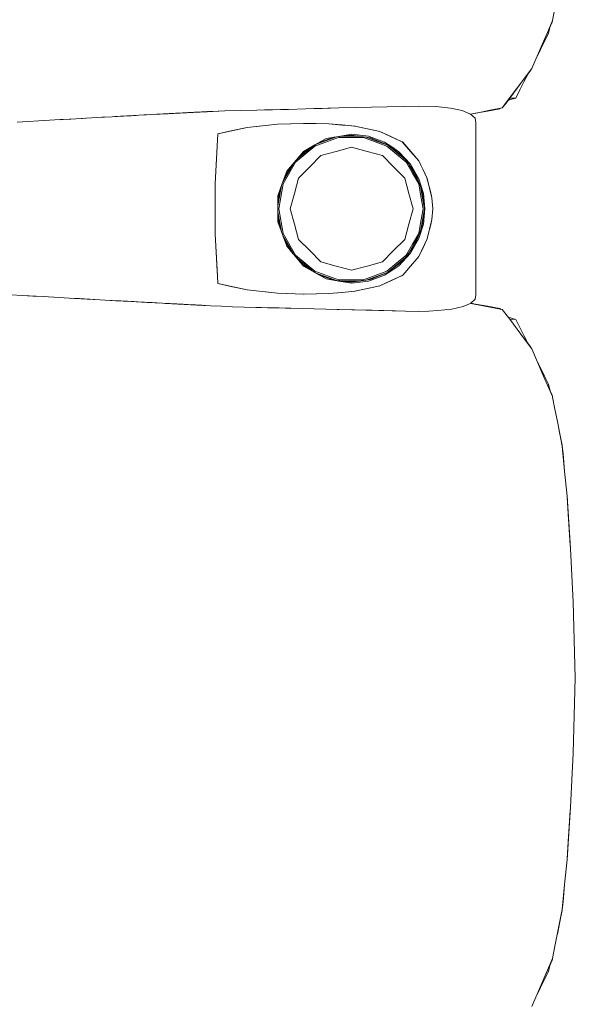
# Model space of a CAD drawing. Header units: millimetres. Extents: x -261 to 187, y -214 to 106.
# Tile 739 of 1056: x -203.131 to -202.776, y 7.334 to 7.965. Entities that reach past the tile are written whole.
import ezdxf

# ---------------------------------------------------------------- set-up
doc = ezdxf.new("R2010")
doc.units = ezdxf.units.MM
doc.header["$LTSCALE"] = 0.005
doc.header["$MEASUREMENT"] = 0
doc.layers.add('IFC-Elemento de mobília-Contorno', color=9, linetype='Continuous', lineweight=5)

msp = doc.modelspace()

# ---------------------------------------------------------------- linework, layer by layer
at = {"layer": 'IFC-Elemento de mobília-Contorno', "lineweight": 5}
for p, q in [((-202.79016, 7.96457), (-202.78861, 7.97241)), ((-202.79347, 7.95687), (-202.79016, 7.96457)), ((-202.79189, 7.9602), (-202.79046, 7.96345)), ((-202.79046, 7.96345), (-202.7903, 7.96424)), ((-202.79678, 7.94918), (-202.79347, 7.95687)), ((-202.79535, 7.95111), (-202.79271, 7.9563)), ((-202.79271, 7.9563), (-202.79175, 7.96089)), ((-202.798, 7.94591), (-202.79535, 7.95111)), ((-202.79799, 7.94593), (-202.79535, 7.95111)), ((-202.8034, 7.93379), (-202.79678, 7.94918)), ((-202.80026, 7.94109), (-202.79799, 7.94593)), ((-202.80009, 7.94149), (-202.79678, 7.94918)), ((-202.80008, 7.94151), (-202.798, 7.94591)), ((-202.82235, 7.90845), (-202.8034, 7.93379)), ((-202.80605, 7.93008), (-202.804, 7.93263)), ((-202.804, 7.93263), (-202.80362, 7.9335)), ((-202.81288, 7.92112), (-202.80814, 7.92746)), ((-202.81117, 7.92001), (-202.80853, 7.9252)), ((-202.8105, 7.92429), (-202.80814, 7.92746)), ((-202.80853, 7.9252), (-202.8059, 7.93038)), ((-202.8059, 7.93038), (-202.80578, 7.93061)), ((-202.82235, 7.90845), (-202.81288, 7.92112)), ((-202.81761, 7.91478), (-202.81288, 7.92112)), ((-202.8138, 7.91483), (-202.81117, 7.92001)), ((-202.81288, 7.92112), (-202.8105, 7.92429)), ((-202.81998, 7.91162), (-202.81761, 7.91478)), ((-202.81858, 7.91349), (-202.8138, 7.91483)), ((-202.81762, 7.91478), (-202.8138, 7.91483)), ((-203.04373, 7.9044), (-203.02317, 7.90549)), ((-203.03011, 7.90512), (-203.02317, 7.90549)), ((-203.02591, 7.90535), (-203.02317, 7.90549)), ((-203.02454, 7.90541), (-203.02317, 7.90549)), ((-203.02454, 7.90541), (-203.02385, 7.90545)), ((-203.02385, 7.90545), (-203.02317, 7.90549)), ((-203.02317, 7.90549), (-203.02227, 7.90554)), ((-203.02227, 7.90554), (-203.01166, 7.90608)), ((-203.02227, 7.90554), (-203.01957, 7.90567)), ((-203.02227, 7.90554), (-203.02137, 7.90558)), ((-203.02137, 7.90558), (-203.02047, 7.90563)), ((-203.02047, 7.90563), (-203.01777, 7.90577)), ((-203.02047, 7.90563), (-203.01867, 7.90572)), ((-203.01957, 7.90567), (-203.01777, 7.90577)), ((-203.01867, 7.90572), (-203.01777, 7.90577)), ((-203.01777, 7.90577), (-203.01462, 7.90593)), ((-203.01777, 7.90577), (-203.01642, 7.90584)), ((-203.01777, 7.90577), (-203.01685, 7.90582)), ((-203.01689, 7.90582), (-203.01462, 7.90593)), ((-203.01642, 7.90584), (-203.01505, 7.90591)), ((-203.01642, 7.90584), (-203.01597, 7.90586)), ((-203.01597, 7.90586), (-203.01507, 7.90591)), ((-203.01507, 7.90591), (-203.01462, 7.90593)), ((-203.01462, 7.90593), (-203.01166, 7.90608)), ((-203.01462, 7.90593), (-203.01327, 7.906)), ((-203.01462, 7.90593), (-203.01417, 7.90595)), ((-203.01417, 7.90595), (-203.01327, 7.906)), ((-203.01417, 7.90595), (-203.01372, 7.90598)), ((-203.01327, 7.906), (-203.01147, 7.90609)), ((-203.01327, 7.906), (-203.01166, 7.90608)), ((-203.01327, 7.906), (-203.01282, 7.90602)), ((-203.01282, 7.90602), (-203.01147, 7.90609)), ((-203.01282, 7.90602), (-203.01192, 7.90607)), ((-203.01282, 7.90602), (-203.01237, 7.90605)), ((-203.01192, 7.90607), (-203.01147, 7.90609)), ((-203.01174, 7.90608), (-203.01012, 7.90616)), ((-203.01167, 7.90608), (-203.01102, 7.90611)), ((-203.01166, 7.90608), (-203.00015, 7.90668)), ((-203.01166, 7.90608), (-203.00963, 7.90618)), ((-203.01166, 7.90608), (-203.01147, 7.90609)), ((-203.01102, 7.90611), (-203.01057, 7.90614)), ((-203.01012, 7.90616), (-203.00922, 7.90621)), ((-203.00971, 7.90618), (-203.00877, 7.90623)), ((-203.00971, 7.90618), (-203.00922, 7.90621)), ((-203.00922, 7.90621), (-203.00877, 7.90623)), ((-203.00877, 7.90623), (-203.00015, 7.90668)), ((-203.00015, 7.90668), (-202.97969, 7.90713)), ((-203.00015, 7.90668), (-202.98992, 7.9069)), ((-202.98992, 7.9069), (-202.97969, 7.90713)), ((-202.97969, 7.90713), (-202.95924, 7.90758)), ((-202.97969, 7.90713), (-202.97458, 7.90724)), ((-202.97458, 7.90724), (-202.96947, 7.90735)), ((-202.96947, 7.90735), (-202.95924, 7.90758)), ((-202.96947, 7.90735), (-202.96435, 7.90746)), ((-202.96435, 7.90746), (-202.95924, 7.90758)), ((-202.95924, 7.90758), (-202.94851, 7.90788)), ((-202.94851, 7.90788), (-202.92705, 7.90847)), ((-202.94851, 7.90788), (-202.93778, 7.90817)), ((-202.94851, 7.90788), (-202.94314, 7.90803)), ((-202.94314, 7.90803), (-202.9377, 7.90817)), ((-202.93778, 7.90817), (-202.92705, 7.90847)), ((-202.93778, 7.90817), (-202.93241, 7.90832)), ((-202.93241, 7.90832), (-202.92705, 7.90847)), ((-202.92705, 7.90847), (-202.91631, 7.90877)), ((-202.91631, 7.90877), (-202.87582, 7.90968)), ((-202.91631, 7.90877), (-202.89607, 7.90922)), ((-202.91631, 7.90877), (-202.90619, 7.909)), ((-202.90619, 7.909), (-202.89607, 7.90922)), ((-202.89607, 7.90922), (-202.87582, 7.90968)), ((-202.89607, 7.90922), (-202.88594, 7.90945)), ((-202.88594, 7.90945), (-202.87582, 7.90968)), ((-202.87582, 7.90968), (-202.86501, 7.90932)), ((-202.86501, 7.90932), (-202.85558, 7.90834)), ((-202.85558, 7.90834), (-202.84802, 7.90674)), ((-202.84802, 7.90674), (-202.84269, 7.90456)), ((-202.84268, 7.90456), (-202.83805, 7.90544)), ((-202.83959, 7.90502), (-202.83175, 7.90642)), ((-202.83805, 7.90544), (-202.8302, 7.90695)), ((-202.83175, 7.90642), (-202.82392, 7.90782)), ((-202.8302, 7.90695), (-202.82235, 7.90845)), ((-202.82392, 7.90782), (-202.82361, 7.90821)), ((-202.82392, 7.90782), (-202.82362, 7.9082)), ((-202.82235, 7.90845), (-202.81998, 7.91162)), ((-203.13309, 7.8994), (-203.12592, 7.89982)), ((-203.12592, 7.89982), (-203.11914, 7.9002)), ((-203.11914, 7.9002), (-203.11237, 7.9006)), ((-203.11237, 7.9006), (-203.10559, 7.90098)), ((-203.10596, 7.90096), (-203.10364, 7.90109)), ((-203.10559, 7.90098), (-203.09881, 7.90137)), ((-203.10559, 7.90098), (-203.10364, 7.90109)), ((-203.10469, 7.90103), (-203.10364, 7.90109)), ((-203.10364, 7.90109), (-203.09953, 7.90133)), ((-203.09953, 7.90133), (-203.09139, 7.90178)), ((-203.09881, 7.90137), (-203.0855, 7.90211)), ((-203.09215, 7.90174), (-203.0855, 7.90211)), ((-203.09215, 7.90174), (-203.08883, 7.90193)), ((-203.09139, 7.90178), (-203.08883, 7.90193)), ((-203.09139, 7.90178), (-203.08962, 7.90188)), ((-203.09139, 7.90178), (-203.08957, 7.90188)), ((-203.08883, 7.90193), (-203.0855, 7.90211)), ((-203.0855, 7.90211), (-203.08217, 7.9023)), ((-203.08217, 7.9023), (-203.07219, 7.90286)), ((-203.07885, 7.90248), (-203.07219, 7.90286)), ((-203.07219, 7.90286), (-203.0688, 7.90304)), ((-203.07065, 7.90294), (-203.06696, 7.90314)), ((-203.069, 7.90303), (-203.06696, 7.90314)), ((-203.0688, 7.90304), (-203.05526, 7.90378)), ((-203.0688, 7.90304), (-203.06542, 7.90322)), ((-203.06696, 7.90314), (-203.06489, 7.90326)), ((-203.06542, 7.90322), (-203.06203, 7.90341)), ((-203.06489, 7.90326), (-203.06281, 7.90337)), ((-203.06281, 7.90337), (-203.05993, 7.90352)), ((-203.06281, 7.90337), (-203.06161, 7.90343)), ((-203.06229, 7.90339), (-203.06048, 7.90349)), ((-203.06203, 7.90341), (-203.05526, 7.90378)), ((-203.06203, 7.90341), (-203.05696, 7.90368)), ((-203.06203, 7.90341), (-203.05865, 7.90359)), ((-203.06034, 7.9035), (-203.05865, 7.90359)), ((-203.05865, 7.90359), (-203.05696, 7.90368)), ((-203.05768, 7.90364), (-203.057, 7.90368)), ((-203.05696, 7.90368), (-203.05526, 7.90378)), ((-203.05526, 7.90378), (-203.05018, 7.90405)), ((-203.05526, 7.90378), (-203.05188, 7.90396)), ((-203.05188, 7.90396), (-203.05018, 7.90405)), ((-203.05018, 7.90405), (-203.0468, 7.90424)), ((-203.04849, 7.90414), (-203.0451, 7.90433)), ((-203.04849, 7.90414), (-203.0468, 7.90424)), ((-203.0451, 7.90433), (-203.04373, 7.9044)), ((-203.04373, 7.9044), (-203.03825, 7.90469)), ((-203.04373, 7.9044), (-203.04236, 7.90448)), ((-203.04236, 7.90448), (-203.03825, 7.90469)), ((-203.04236, 7.90448), (-203.03962, 7.90462)), ((-203.04236, 7.90448), (-203.04144, 7.90452)), ((-203.03962, 7.90462), (-203.03825, 7.90469)), ((-203.03901, 7.90465), (-203.03793, 7.90471)), ((-203.03825, 7.90469), (-203.03002, 7.90513)), ((-203.03825, 7.90469), (-203.03414, 7.90491)), ((-203.03825, 7.90469), (-203.03551, 7.90484)), ((-203.03825, 7.90469), (-203.03682, 7.90476)), ((-203.03793, 7.90471), (-203.03378, 7.90493)), ((-203.03793, 7.90471), (-203.03642, 7.90479)), ((-203.03793, 7.90471), (-203.03689, 7.90476)), ((-203.03689, 7.90476), (-203.0364, 7.90479)), ((-203.03688, 7.90476), (-203.03551, 7.90484)), ((-203.03568, 7.90483), (-203.03414, 7.90491)), ((-203.03562, 7.90483), (-203.03378, 7.90493)), ((-203.03551, 7.90484), (-203.03414, 7.90491)), ((-203.03462, 7.90489), (-203.03378, 7.90493)), ((-203.03431, 7.9049), (-203.03002, 7.90513)), ((-203.03425, 7.90491), (-203.03276, 7.90498)), ((-203.03378, 7.90493), (-203.03018, 7.90512)), ((-203.03378, 7.90493), (-203.03171, 7.90504)), ((-203.03378, 7.90493), (-203.03275, 7.90498)), ((-203.03276, 7.90498), (-203.0299, 7.90513)), ((-203.03275, 7.90498), (-203.03026, 7.90511)), ((-203.03171, 7.90504), (-203.03013, 7.90512)), ((-203.03007, 7.90512), (-203.02865, 7.9052)), ((-203.02865, 7.9052), (-203.02591, 7.90535)), ((-203.02865, 7.9052), (-203.0266, 7.90531)), ((-203.02865, 7.9052), (-203.02728, 7.90527)), ((-203.02728, 7.90527), (-203.02591, 7.90535)), ((-203.0266, 7.90531), (-203.02591, 7.90535)), ((-203.02591, 7.90535), (-203.02454, 7.90541)), ((-202.84269, 7.90456), (-202.83979, 7.90199)), ((-202.8426, 7.90449), (-202.83959, 7.90502)), ((-202.83979, 7.90199), (-202.8394, 7.89923)), ((-202.83942, 7.78864), (-202.8394, 7.89923)), ((-203.00453, 7.8919), (-202.98572, 7.89596)), ((-203.00453, 7.8919), (-202.99513, 7.89393)), ((-202.99513, 7.89393), (-202.98572, 7.89596)), ((-202.98572, 7.89596), (-202.96642, 7.89802)), ((-202.98572, 7.89596), (-202.97607, 7.89699)), ((-202.97607, 7.89699), (-202.96642, 7.89802)), ((-202.96642, 7.89802), (-202.94932, 7.89857)), ((-202.96642, 7.89802), (-202.95801, 7.89829)), ((-202.95801, 7.89829), (-202.94959, 7.89856)), ((-202.94964, 7.89856), (-202.94153, 7.89843)), ((-202.94959, 7.89856), (-202.94953, 7.89856)), ((-202.94932, 7.89857), (-202.93339, 7.89829)), ((-202.94153, 7.89843), (-202.93347, 7.89829)), ((-202.93347, 7.89829), (-202.92518, 7.89755)), ((-202.93339, 7.89829), (-202.92501, 7.89753)), ((-202.92518, 7.89755), (-202.91689, 7.89681)), ((-202.92501, 7.89753), (-202.92082, 7.89716)), ((-202.92082, 7.89716), (-202.91663, 7.89678)), ((-202.91721, 7.89684), (-202.91684, 7.8968)), ((-202.91689, 7.89681), (-202.90091, 7.89342)), ((-202.91663, 7.89678), (-202.91266, 7.89593)), ((-202.91266, 7.89593), (-202.90866, 7.89507)), ((-202.90869, 7.89508), (-202.90472, 7.89423)), ((-202.90472, 7.89423), (-202.90075, 7.89338)), ((-202.90121, 7.89349), (-202.90075, 7.89338)), ((-202.90091, 7.89342), (-202.89369, 7.89008)), ((-202.90075, 7.89338), (-202.89711, 7.89167)), ((-203.005, 7.8839), (-203.00453, 7.8919)), ((-202.94249, 7.88477), (-202.93525, 7.8889)), ((-202.94242, 7.884), (-202.92734, 7.88947)), ((-202.94206, 7.885), (-202.9285, 7.88992)), ((-202.94042, 7.88595), (-202.93022, 7.88973)), ((-202.93525, 7.8889), (-202.92706, 7.89028)), ((-202.93022, 7.88973), (-202.91886, 7.891)), ((-202.92734, 7.88947), (-202.91131, 7.88947)), ((-202.92706, 7.89028), (-202.91886, 7.89166)), ((-202.92524, 7.89029), (-202.9138, 7.89029)), ((-202.91886, 7.89166), (-202.91343, 7.89098)), ((-202.91886, 7.891), (-202.90676, 7.8893)), ((-202.91343, 7.89098), (-202.908, 7.8903)), ((-202.91131, 7.88947), (-202.90378, 7.88673)), ((-202.90951, 7.88968), (-202.90351, 7.8875)), ((-202.908, 7.8903), (-202.90287, 7.88839)), ((-202.90676, 7.8893), (-202.89551, 7.88453)), ((-202.90378, 7.88673), (-202.89624, 7.884)), ((-202.90351, 7.8875), (-202.89665, 7.88501)), ((-202.90287, 7.88839), (-202.89774, 7.88648)), ((-202.89711, 7.89167), (-202.89347, 7.88996)), ((-202.89369, 7.89008), (-202.88647, 7.88674)), ((-202.89347, 7.88996), (-202.88618, 7.88654)), ((-202.88682, 7.8869), (-202.88641, 7.88666)), ((-202.88647, 7.88674), (-202.88115, 7.88064)), ((-202.88647, 7.88674), (-202.88381, 7.88369)), ((-202.88618, 7.88654), (-202.88359, 7.88354)), ((-203.00639, 7.85991), (-203.005, 7.8839)), ((-203.00593, 7.86791), (-203.005, 7.8839)), ((-203.00546, 7.87591), (-203.005, 7.8839)), ((-202.96047, 7.86791), (-202.94973, 7.88064)), ((-202.95473, 7.8737), (-202.94242, 7.884)), ((-202.95367, 7.87566), (-202.94446, 7.88337)), ((-202.95039, 7.87933), (-202.94188, 7.88512)), ((-202.94973, 7.88064), (-202.94249, 7.88477)), ((-202.93853, 7.87798), (-202.9287, 7.88062)), ((-202.9287, 7.88062), (-202.91886, 7.88325)), ((-202.91886, 7.88325), (-202.90902, 7.88062)), ((-202.90902, 7.88062), (-202.89919, 7.87798)), ((-202.89774, 7.88648), (-202.8932, 7.88345)), ((-202.89624, 7.884), (-202.89008, 7.87884)), ((-202.89572, 7.88462), (-202.88957, 7.87946)), ((-202.89551, 7.88453), (-202.88587, 7.87704)), ((-202.8932, 7.88345), (-202.88866, 7.88042)), ((-202.88866, 7.88042), (-202.88121, 7.87246)), ((-202.88359, 7.88354), (-202.881, 7.88053)), ((-202.88115, 7.88064), (-202.87848, 7.87758)), ((-202.88115, 7.88064), (-202.87582, 7.87453)), ((-202.881, 7.88053), (-202.87841, 7.87753)), ((-203.00593, 7.86791), (-203.00546, 7.87591)), ((-202.95801, 7.87081), (-202.95039, 7.87933)), ((-202.94574, 7.87078), (-202.93853, 7.87798)), ((-202.89919, 7.87798), (-202.89199, 7.87078)), ((-202.89008, 7.87884), (-202.88392, 7.87368)), ((-202.88957, 7.87946), (-202.88446, 7.87519)), ((-202.88587, 7.87704), (-202.87847, 7.86731)), ((-202.87841, 7.87753), (-202.87582, 7.87453)), ((-202.87582, 7.87453), (-202.87447, 7.87171)), ((-202.87582, 7.87453), (-202.87451, 7.87184)), ((-203.00639, 7.85991), (-203.00593, 7.86791)), ((-202.96333, 7.86007), (-202.96047, 7.86791)), ((-202.96291, 7.86121), (-202.95617, 7.87287)), ((-202.9628, 7.85977), (-202.95473, 7.8737)), ((-202.96254, 7.86223), (-202.95798, 7.87086)), ((-202.95294, 7.86358), (-202.94574, 7.87078)), ((-202.89199, 7.87078), (-202.88478, 7.86358)), ((-202.88392, 7.87368), (-202.87989, 7.86672)), ((-202.88195, 7.87188), (-202.8792, 7.86713)), ((-202.88121, 7.87246), (-202.87582, 7.86305)), ((-202.87451, 7.87184), (-202.87321, 7.86915)), ((-202.87447, 7.87171), (-202.87311, 7.86888)), ((-202.87321, 7.86915), (-202.87191, 7.86645)), ((-202.87311, 7.86888), (-202.87176, 7.86606)), ((-202.95557, 7.85374), (-202.95294, 7.86358)), ((-202.88478, 7.86358), (-202.88215, 7.85374)), ((-202.87989, 7.86672), (-202.87587, 7.85976)), ((-202.8792, 7.86713), (-202.87642, 7.86234)), ((-202.87847, 7.86731), (-202.87382, 7.85601)), ((-202.87582, 7.86305), (-202.87288, 7.85369)), ((-202.87191, 7.86645), (-202.8706, 7.86376)), ((-202.87176, 7.86606), (-202.87041, 7.86323)), ((-202.8706, 7.86376), (-202.86902, 7.85728)), ((-202.87041, 7.86323), (-202.86892, 7.85701)), ((-203.00639, 7.8439), (-203.00639, 7.85991)), ((-202.96619, 7.85223), (-202.96333, 7.86007)), ((-202.9661, 7.84584), (-202.96382, 7.85872)), ((-202.9661, 7.84961), (-202.96388, 7.85858)), ((-202.9656, 7.8439), (-202.9628, 7.85977)), ((-202.87587, 7.85976), (-202.87446, 7.85183)), ((-202.87481, 7.85841), (-202.87367, 7.85197)), ((-202.87382, 7.85601), (-202.87224, 7.8439)), ((-202.86919, 7.858), (-202.86892, 7.85701)), ((-202.86902, 7.85728), (-202.86823, 7.85403)), ((-202.86902, 7.85728), (-202.86743, 7.85079)), ((-202.86899, 7.85726), (-202.8685, 7.85519)), ((-202.86892, 7.85701), (-202.86743, 7.85079)), ((-202.8685, 7.85519), (-202.86743, 7.85079)), ((-202.96619, 7.85223), (-202.96619, 7.83556)), ((-202.9661, 7.83819), (-202.9661, 7.84961)), ((-202.95821, 7.8439), (-202.95557, 7.85374)), ((-202.88215, 7.85374), (-202.87951, 7.8439)), ((-202.87446, 7.85183), (-202.87306, 7.8439)), ((-202.87367, 7.85197), (-202.87224, 7.8439)), ((-202.87288, 7.85369), (-202.87189, 7.84389)), ((-202.86823, 7.85403), (-202.86743, 7.85079)), ((-202.86743, 7.85079), (-202.86686, 7.84389)), ((-203.00639, 7.82788), (-203.00639, 7.8439)), ((-202.9656, 7.8439), (-202.9628, 7.82804)), ((-202.95821, 7.8439), (-202.95557, 7.83406)), ((-202.88215, 7.83406), (-202.87951, 7.8439)), ((-202.87446, 7.83597), (-202.87306, 7.8439)), ((-202.87382, 7.83179), (-202.87224, 7.8439)), ((-202.8733, 7.83793), (-202.87224, 7.8439)), ((-202.87288, 7.8341), (-202.87189, 7.84389)), ((-202.86743, 7.83701), (-202.86686, 7.84389)), ((-202.9661, 7.84196), (-202.96382, 7.82907)), ((-202.9661, 7.83819), (-202.96387, 7.8292)), ((-202.87481, 7.82939), (-202.8733, 7.83793)), ((-202.86902, 7.83053), (-202.86743, 7.83701)), ((-202.86892, 7.83079), (-202.86743, 7.83701)), ((-202.8685, 7.83261), (-202.86743, 7.83701)), ((-202.86823, 7.83377), (-202.86743, 7.83701)), ((-202.96619, 7.83556), (-202.96047, 7.81989)), ((-202.95557, 7.83406), (-202.95294, 7.82422)), ((-202.88478, 7.82422), (-202.88215, 7.83406)), ((-202.87847, 7.82049), (-202.87382, 7.83179)), ((-202.87587, 7.82804), (-202.87446, 7.83597)), ((-202.87582, 7.82475), (-202.87288, 7.8341)), ((-202.8706, 7.82404), (-202.86902, 7.83053)), ((-202.87041, 7.82457), (-202.86892, 7.83079)), ((-202.86919, 7.82981), (-202.86892, 7.83079)), ((-202.86902, 7.83053), (-202.86823, 7.83377)), ((-202.869, 7.83053), (-202.8685, 7.83261)), ((-203.00639, 7.82788), (-203.00593, 7.81989)), ((-203.00639, 7.82788), (-203.00546, 7.8119)), ((-202.96292, 7.82659), (-202.95617, 7.81493)), ((-202.9628, 7.82804), (-202.95473, 7.8141)), ((-202.96255, 7.82559), (-202.95801, 7.81699)), ((-202.95294, 7.82422), (-202.94574, 7.81702)), ((-202.89199, 7.81702), (-202.88478, 7.82422)), ((-202.88121, 7.81535), (-202.87582, 7.82475)), ((-202.87989, 7.82108), (-202.87587, 7.82804)), ((-202.8792, 7.82067), (-202.87643, 7.82546)), ((-202.87582, 7.81327), (-202.87041, 7.82457)), ((-202.87191, 7.82135), (-202.8706, 7.82404)), ((-202.87176, 7.82174), (-202.87041, 7.82457)), ((-203.00593, 7.81989), (-203.00482, 7.80085)), ((-203.00593, 7.81989), (-203.00546, 7.8119)), ((-202.96047, 7.81989), (-202.95509, 7.81352)), ((-202.88587, 7.81077), (-202.87847, 7.82049)), ((-202.88392, 7.81412), (-202.87989, 7.82108)), ((-202.88194, 7.81593), (-202.8792, 7.82067)), ((-202.87582, 7.81327), (-202.87311, 7.81892)), ((-202.87451, 7.81596), (-202.87321, 7.81866)), ((-202.87447, 7.81609), (-202.87311, 7.81892)), ((-202.87321, 7.81866), (-202.87191, 7.82135)), ((-202.87311, 7.81892), (-202.87176, 7.82174)), ((-203.00546, 7.8119), (-203.00482, 7.80085)), ((-203.00546, 7.8119), (-203.005, 7.8039)), ((-202.95801, 7.81699), (-202.95039, 7.80847)), ((-202.95509, 7.81352), (-202.94971, 7.80715)), ((-202.95473, 7.8141), (-202.94242, 7.80381)), ((-202.95367, 7.81214), (-202.94446, 7.80443)), ((-202.94574, 7.81702), (-202.93853, 7.80982)), ((-202.89919, 7.80982), (-202.89199, 7.81702)), ((-202.89008, 7.80897), (-202.88392, 7.81412)), ((-202.88957, 7.80834), (-202.88446, 7.81261)), ((-202.88868, 7.80736), (-202.88121, 7.81535)), ((-202.88381, 7.80411), (-202.87582, 7.81327)), ((-202.87841, 7.81027), (-202.87582, 7.81327)), ((-202.87582, 7.81327), (-202.87447, 7.81609)), ((-202.87582, 7.81327), (-202.87451, 7.81596)), ((-202.95039, 7.80847), (-202.94189, 7.80268)), ((-202.94971, 7.80715), (-202.93525, 7.7989)), ((-202.93853, 7.80982), (-202.9287, 7.80719)), ((-202.9287, 7.80719), (-202.91886, 7.80455)), ((-202.91886, 7.80455), (-202.90902, 7.80719)), ((-202.90902, 7.80719), (-202.89919, 7.80982)), ((-202.89624, 7.80381), (-202.89008, 7.80897)), ((-202.89573, 7.80318), (-202.88957, 7.80834)), ((-202.89551, 7.80327), (-202.88587, 7.81077)), ((-202.8932, 7.80435), (-202.88866, 7.80738)), ((-202.88618, 7.80127), (-202.881, 7.80727)), ((-202.88381, 7.80411), (-202.88115, 7.80717)), ((-202.88359, 7.80427), (-202.881, 7.80727)), ((-202.88115, 7.80717), (-202.87848, 7.81022)), ((-202.881, 7.80727), (-202.87841, 7.81027)), ((-203.005, 7.8039), (-203.00482, 7.80085)), ((-203.00482, 7.80085), (-203.00453, 7.7959)), ((-203.00482, 7.80085), (-203.00453, 7.7959)), ((-203.00482, 7.80085), (-203.00482, 7.80084)), ((-203.00482, 7.80084), (-203.00453, 7.7959)), ((-202.94242, 7.80381), (-202.92734, 7.79833)), ((-202.94214, 7.80283), (-202.9285, 7.79788)), ((-202.94042, 7.80184), (-202.93022, 7.79807)), ((-202.93525, 7.7989), (-202.92703, 7.79751)), ((-202.92734, 7.79833), (-202.91131, 7.79834)), ((-202.91886, 7.7968), (-202.90676, 7.79851)), ((-202.91131, 7.79834), (-202.90378, 7.80107)), ((-202.90951, 7.79812), (-202.90351, 7.8003)), ((-202.908, 7.7975), (-202.90287, 7.79941)), ((-202.90676, 7.79851), (-202.89551, 7.80327)), ((-202.90378, 7.80107), (-202.89624, 7.80381)), ((-202.90351, 7.8003), (-202.89658, 7.80282)), ((-202.90287, 7.79941), (-202.89774, 7.80132)), ((-202.89774, 7.80132), (-202.8932, 7.80435)), ((-202.89369, 7.79772), (-202.88647, 7.80106)), ((-202.89347, 7.79785), (-202.88618, 7.80127)), ((-202.88682, 7.8009), (-202.88641, 7.80114)), ((-202.88647, 7.80106), (-202.88637, 7.80118)), ((-202.88647, 7.80106), (-202.88637, 7.80118)), ((-202.88618, 7.80127), (-202.88359, 7.80427)), ((-203.00453, 7.7959), (-202.98577, 7.79185)), ((-203.00453, 7.7959), (-202.99515, 7.79388)), ((-202.99515, 7.79388), (-202.98577, 7.79185)), ((-202.93022, 7.79807), (-202.91886, 7.7968)), ((-202.92706, 7.79752), (-202.91886, 7.79614)), ((-202.92524, 7.79751), (-202.91379, 7.79752)), ((-202.91886, 7.79614), (-202.91343, 7.79682)), ((-202.91689, 7.79099), (-202.90091, 7.79438)), ((-202.91663, 7.79103), (-202.91266, 7.79187)), ((-202.91343, 7.79682), (-202.908, 7.7975)), ((-202.91266, 7.79187), (-202.90866, 7.79273)), ((-202.90869, 7.79272), (-202.90472, 7.79358)), ((-202.90472, 7.79358), (-202.90075, 7.79443)), ((-202.90121, 7.79431), (-202.90075, 7.79443)), ((-202.90091, 7.79438), (-202.89369, 7.79772)), ((-202.90075, 7.79443), (-202.89711, 7.79614)), ((-202.89711, 7.79614), (-202.89347, 7.79785)), ((-203.13701, 7.78877), (-203.12989, 7.78836)), ((-203.12989, 7.78836), (-203.11644, 7.78759)), ((-203.12989, 7.78836), (-203.12317, 7.78797)), ((-203.12317, 7.78797), (-203.11644, 7.78759)), ((-203.11644, 7.78759), (-203.103, 7.78681)), ((-203.10972, 7.7872), (-203.103, 7.78681)), ((-203.103, 7.78681), (-203.09973, 7.78663)), ((-203.103, 7.78681), (-203.09645, 7.78645)), ((-203.09973, 7.78663), (-203.09645, 7.78645)), ((-203.09645, 7.78645), (-203.09317, 7.78627)), ((-203.09645, 7.78645), (-203.08007, 7.78553)), ((-203.09317, 7.78627), (-203.08662, 7.7859)), ((-203.09317, 7.78627), (-203.08007, 7.78553)), ((-203.09317, 7.78627), (-203.0899, 7.78608)), ((-203.0899, 7.78608), (-203.08334, 7.78571)), ((-203.08662, 7.7859), (-203.08334, 7.78571)), ((-203.08334, 7.78571), (-203.07679, 7.78535)), ((-202.98577, 7.79185), (-202.96642, 7.78978)), ((-202.98577, 7.79185), (-202.97609, 7.79082)), ((-202.97609, 7.79082), (-202.96642, 7.78978)), ((-202.96642, 7.78978), (-202.94932, 7.78924)), ((-202.96642, 7.78978), (-202.94952, 7.78924)), ((-202.94964, 7.78924), (-202.94153, 7.78937)), ((-202.94959, 7.78924), (-202.94953, 7.78924)), ((-202.94932, 7.78924), (-202.93339, 7.78952)), ((-202.94153, 7.78937), (-202.93347, 7.78951)), ((-202.93347, 7.78951), (-202.92518, 7.79025)), ((-202.93339, 7.78952), (-202.92501, 7.79027)), ((-202.92518, 7.79025), (-202.91689, 7.79099)), ((-202.92501, 7.79027), (-202.92082, 7.79065)), ((-202.92082, 7.79065), (-202.91663, 7.79103)), ((-202.91745, 7.79094), (-202.91663, 7.79103)), ((-202.84252, 7.7833), (-202.83971, 7.78594)), ((-202.83971, 7.78594), (-202.83942, 7.78864)), ((-203.07679, 7.78535), (-203.07344, 7.78517)), ((-203.07679, 7.78535), (-203.06337, 7.78461)), ((-203.07344, 7.78517), (-203.07008, 7.78498)), ((-203.07008, 7.78498), (-203.06337, 7.78461)), ((-203.07008, 7.78498), (-203.06751, 7.78484)), ((-203.07008, 7.78498), (-203.06673, 7.7848)), ((-203.06751, 7.78484), (-203.06527, 7.78472)), ((-203.06673, 7.7848), (-203.06337, 7.78461)), ((-203.06527, 7.78472), (-203.06304, 7.78459)), ((-203.06337, 7.78461), (-203.06002, 7.78443)), ((-203.06337, 7.78461), (-203.05834, 7.78434)), ((-203.06304, 7.78459), (-203.06241, 7.78456)), ((-203.06304, 7.78459), (-203.06161, 7.78452)), ((-203.06002, 7.78443), (-203.05834, 7.78434)), ((-203.05834, 7.78434), (-203.05666, 7.78425)), ((-203.05834, 7.78434), (-203.05331, 7.78407)), ((-203.05666, 7.78425), (-203.05331, 7.78407)), ((-203.05331, 7.78407), (-203.05163, 7.78397)), ((-203.05163, 7.78397), (-203.04995, 7.78388)), ((-203.04995, 7.78388), (-203.04666, 7.78371)), ((-203.04666, 7.78371), (-203.04336, 7.78353)), ((-203.045, 7.78362), (-203.04336, 7.78353)), ((-203.045, 7.78362), (-203.04006, 7.78336)), ((-203.04336, 7.78353), (-203.04171, 7.78344)), ((-203.04006, 7.78336), (-203.03016, 7.78283)), ((-203.04006, 7.78336), (-203.03676, 7.78318)), ((-203.04006, 7.78336), (-203.03828, 7.78327)), ((-203.03841, 7.78327), (-203.03511, 7.7831)), ((-203.03841, 7.78327), (-203.03676, 7.78318)), ((-203.03715, 7.7832), (-203.0362, 7.78315)), ((-203.03686, 7.78318), (-203.0362, 7.78315)), ((-203.03685, 7.78318), (-203.0362, 7.78315)), ((-203.03683, 7.78319), (-203.03511, 7.7831)), ((-203.0362, 7.78315), (-203.03333, 7.783)), ((-203.0362, 7.78315), (-203.03396, 7.78303)), ((-203.03511, 7.7831), (-203.03181, 7.78292)), ((-203.03511, 7.7831), (-203.03346, 7.78301)), ((-203.03508, 7.78309), (-203.03396, 7.78303)), ((-203.03396, 7.78303), (-203.03326, 7.78299)), ((-203.03346, 7.78301), (-203.03181, 7.78292)), ((-203.03181, 7.78292), (-203.03016, 7.78283)), ((-203.03172, 7.78291), (-203.03075, 7.78286)), ((-203.03016, 7.78283), (-203.02356, 7.78249)), ((-203.03016, 7.78283), (-203.02934, 7.78279)), ((-203.03016, 7.78283), (-203.02604, 7.78262)), ((-203.02934, 7.78279), (-203.02851, 7.78274)), ((-203.02851, 7.78274), (-203.02686, 7.78266)), ((-203.02686, 7.78266), (-203.02604, 7.78262)), ((-203.02604, 7.78262), (-203.02356, 7.78249)), ((-203.02604, 7.78262), (-203.02521, 7.78257)), ((-203.02521, 7.78257), (-203.02439, 7.78253)), ((-203.02439, 7.78253), (-203.02356, 7.78249)), ((-203.02356, 7.78249), (-203.02218, 7.78241)), ((-203.02218, 7.78241), (-203.01937, 7.78227)), ((-203.02079, 7.78234), (-203.0194, 7.78227)), ((-203.02079, 7.78234), (-203.0201, 7.7823)), ((-203.02079, 7.78234), (-203.01871, 7.78224)), ((-203.02079, 7.78234), (-203.01732, 7.78216)), ((-203.0201, 7.7823), (-203.01871, 7.78224)), ((-203.0194, 7.78227), (-203.01801, 7.7822)), ((-203.01801, 7.7822), (-203.01663, 7.78213)), ((-203.01732, 7.78216), (-203.01663, 7.78213)), ((-203.01732, 7.78216), (-203.01593, 7.78209)), ((-203.01663, 7.78213), (-203.01524, 7.78206)), ((-203.01593, 7.78209), (-203.01247, 7.78192)), ((-203.01593, 7.78209), (-203.01455, 7.78203)), ((-203.01527, 7.78206), (-203.01247, 7.78192)), ((-203.01526, 7.78206), (-203.01385, 7.78199)), ((-203.01455, 7.78203), (-203.01247, 7.78192)), ((-203.01385, 7.78199), (-203.01247, 7.78192)), ((-203.01247, 7.78192), (-203.00938, 7.78176)), ((-203.00938, 7.78176), (-203.0023, 7.7814)), ((-203.0023, 7.7814), (-202.99521, 7.78104)), ((-202.99521, 7.78104), (-202.98774, 7.78085)), ((-202.98774, 7.78085), (-202.97282, 7.78049)), ((-202.98774, 7.78085), (-202.96535, 7.78031)), ((-202.98774, 7.78085), (-202.98028, 7.78067)), ((-202.98028, 7.78067), (-202.97282, 7.78049)), ((-202.97282, 7.78049), (-202.95043, 7.77995)), ((-202.96535, 7.78031), (-202.95043, 7.77995)), ((-202.95043, 7.77995), (-202.94296, 7.77977)), ((-202.94296, 7.77977), (-202.9355, 7.77958)), ((-202.9355, 7.77958), (-202.87582, 7.77813)), ((-202.92804, 7.7794), (-202.89074, 7.77849)), ((-202.92804, 7.7794), (-202.90566, 7.77886)), ((-202.86359, 7.77858), (-202.85459, 7.77961)), ((-202.85459, 7.77961), (-202.84742, 7.78125)), ((-202.84742, 7.78125), (-202.84241, 7.78341)), ((-202.84276, 7.78326), (-202.83805, 7.78236)), ((-202.84262, 7.78332), (-202.83959, 7.78278)), ((-202.83959, 7.78278), (-202.83175, 7.78138)), ((-202.83959, 7.78278), (-202.82392, 7.77999)), ((-202.83805, 7.78236), (-202.8302, 7.78086)), ((-202.83175, 7.78138), (-202.82392, 7.77999)), ((-202.8302, 7.78086), (-202.82235, 7.77935)), ((-202.82392, 7.77999), (-202.82362, 7.7796)), ((-202.82392, 7.77999), (-202.82361, 7.77959)), ((-202.82392, 7.77999), (-202.82361, 7.77959)), ((-202.82235, 7.77935), (-202.81761, 7.77302)), ((-202.90566, 7.77886), (-202.89074, 7.77849)), ((-202.87582, 7.77813), (-202.8695, 7.77826)), ((-202.8695, 7.77826), (-202.86359, 7.77858)), ((-202.81858, 7.77432), (-202.8138, 7.77297)), ((-202.81761, 7.77302), (-202.8138, 7.77297)), ((-202.81761, 7.77302), (-202.81288, 7.76668)), ((-202.8138, 7.77297), (-202.81117, 7.76779)), ((-202.81288, 7.76668), (-202.80814, 7.76034)), ((-202.81117, 7.76779), (-202.80853, 7.7626)), ((-202.80853, 7.7626), (-202.8059, 7.75742)), ((-202.80814, 7.76034), (-202.8034, 7.75401)), ((-202.80605, 7.75772), (-202.804, 7.75517)), ((-202.8059, 7.75742), (-202.80578, 7.75719)), ((-202.804, 7.75517), (-202.80362, 7.7543)), ((-202.8034, 7.75401), (-202.79678, 7.73862)), ((-202.80026, 7.7467), (-202.79799, 7.74187)), ((-202.80009, 7.74631), (-202.79678, 7.73862)), ((-202.80008, 7.74629), (-202.79799, 7.74187)), ((-202.79799, 7.74187), (-202.79535, 7.73669)), ((-202.79678, 7.73862), (-202.79347, 7.73093)), ((-202.79535, 7.73669), (-202.79271, 7.7315)), ((-202.79347, 7.73093), (-202.7903, 7.72356)), ((-202.79271, 7.7315), (-202.79175, 7.72692)), ((-202.79189, 7.7276), (-202.79046, 7.72435)), ((-202.79046, 7.72435), (-202.7903, 7.72356)), ((-202.79046, 7.72435), (-202.7903, 7.72356)), ((-202.7903, 7.72356), (-202.79016, 7.72323)), ((-202.79016, 7.72323), (-202.78861, 7.71539)), ((-202.78861, 7.71539), (-202.78705, 7.70754)), ((-202.78705, 7.70754), (-202.7855, 7.6997)), ((-202.78618, 7.70313), (-202.78563, 7.70042)), ((-202.78611, 7.7028), (-202.78563, 7.70042)), ((-202.78563, 7.70042), (-202.78402, 7.69245)), ((-202.7855, 7.6997), (-202.78394, 7.69185)), ((-202.78402, 7.69245), (-202.78395, 7.6919)), ((-202.78394, 7.69185), (-202.78242, 7.67579)), ((-202.78394, 7.69185), (-202.78334, 7.687)), ((-202.78334, 7.687), (-202.78242, 7.67579)), ((-202.78242, 7.67579), (-202.78089, 7.65973)), ((-202.78089, 7.65973), (-202.77982, 7.64297)), ((-202.78088, 7.65946), (-202.78086, 7.65931)), ((-202.78086, 7.65931), (-202.77993, 7.64483)), ((-202.77997, 7.64526), (-202.77969, 7.64185)), ((-202.77982, 7.64297), (-202.77876, 7.62622)), ((-202.77969, 7.64185), (-202.77876, 7.62622)), ((-202.77969, 7.64185), (-202.77888, 7.6284)), ((-202.77888, 7.6284), (-202.77884, 7.62763)), ((-202.77876, 7.62622), (-202.77687, 7.59168)), ((-202.77687, 7.59168), (-202.7756, 7.54333)), ((-202.77687, 7.59168), (-202.7756, 7.54333)), ((-202.77687, 7.49498), (-202.7756, 7.54333)), ((-202.77876, 7.46044), (-202.77687, 7.49498)), ((-202.77982, 7.44369), (-202.77876, 7.46044)), ((-202.77969, 7.44482), (-202.77876, 7.46044)), ((-202.77969, 7.44482), (-202.77888, 7.45825)), ((-202.77888, 7.45825), (-202.77884, 7.45902)), ((-202.78089, 7.42693), (-202.77982, 7.44369)), ((-202.78086, 7.42735), (-202.77993, 7.44185)), ((-202.77997, 7.44142), (-202.77969, 7.44482)), ((-202.77997, 7.44143), (-202.77969, 7.44482)), ((-202.78242, 7.41087), (-202.78089, 7.42693)), ((-202.78088, 7.42719), (-202.78086, 7.42735)), ((-202.78394, 7.39481), (-202.78242, 7.41087)), ((-202.78334, 7.39967), (-202.78242, 7.41087)), ((-202.78861, 7.37127), (-202.78394, 7.39481)), ((-202.78705, 7.37911), (-202.78394, 7.39481)), ((-202.7855, 7.38696), (-202.78394, 7.39481)), ((-202.78402, 7.39421), (-202.78395, 7.39476)), ((-202.78394, 7.39481), (-202.78334, 7.39967)), ((-202.78563, 7.38623), (-202.78402, 7.39421)), ((-202.78705, 7.37911), (-202.7855, 7.38696)), ((-202.78617, 7.38356), (-202.78563, 7.38623)), ((-202.78615, 7.38367), (-202.78563, 7.38623)), ((-202.78611, 7.38385), (-202.78563, 7.38623)), ((-202.79016, 7.36343), (-202.78861, 7.37127)), ((-202.79678, 7.34803), (-202.79016, 7.36343)), ((-202.79046, 7.36231), (-202.7903, 7.36309)), ((-202.79271, 7.35515), (-202.79175, 7.35974)), ((-202.79189, 7.35906), (-202.79046, 7.36231)), ((-202.79678, 7.34803), (-202.79347, 7.35573)), ((-202.79535, 7.34997), (-202.79271, 7.35515)), ((-202.8034, 7.33265), (-202.79678, 7.34803)), ((-202.80026, 7.33995), (-202.79799, 7.34479)), ((-202.80009, 7.34034), (-202.79678, 7.34803)), ((-202.80008, 7.34037), (-202.79799, 7.34479)), ((-202.79799, 7.34479), (-202.79535, 7.34997))]:
    msp.add_line(p, q, dxfattribs=at)

doc.saveas('drawing.dxf')
